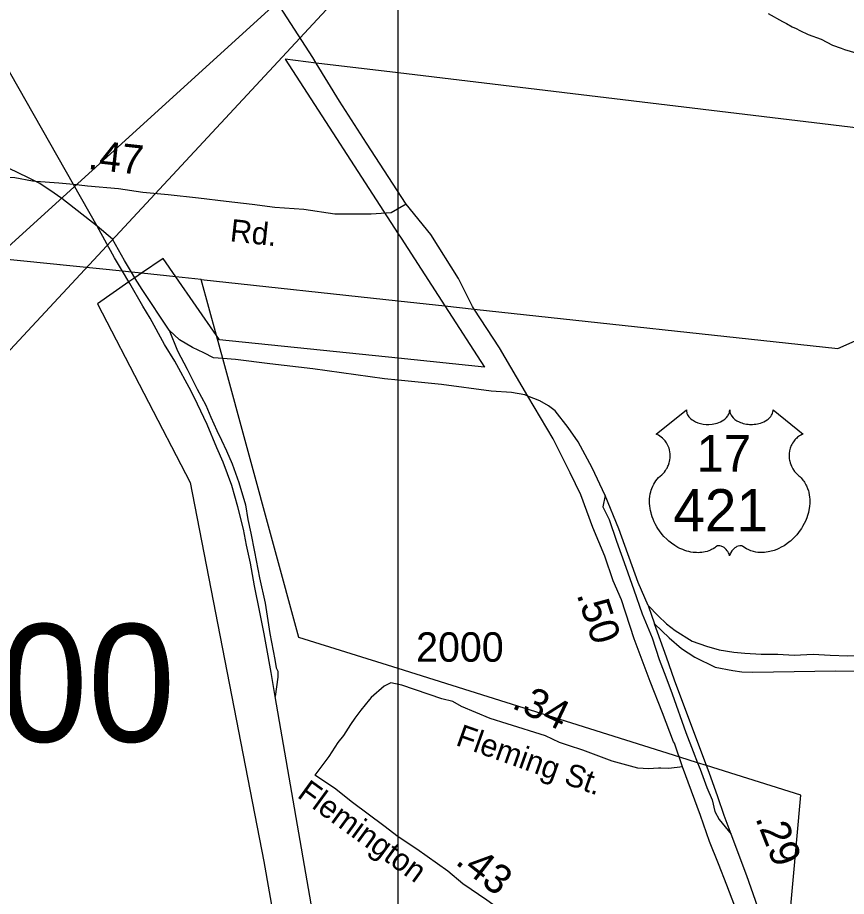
# Model space of a CAD drawing. Extents: x 2290055 to 2389491, y 66597 to 237875.
# Drawn here: x 2311511 to 2315029, y 192551 to 196284 of the extents above; entities that cross this region are included whole.
import ezdxf

# ---------------------------------------------------------------- set-up
doc = ezdxf.new("R2010")
doc.units = 0
for name, color, linetype in [('Exist Boundary Political Urban Extension UEB', 7, 'Continuous'), ('Exist Hydrographic River Shore', 7, 'Continuous'), ('Exist Railroad Mainline', 7, 'Continuous'), ('Exist Railroad Siding', 7, 'Continuous'), ('Exist Road Primary Interstate Structure Standard Bridge Number Label', 7, 'Continuous'), ('Exist Road Primary US Mileage Hundredths English Label', 7, 'Continuous'), ('Exist Road Primary US Shield CELL', 7, 'Continuous'), ('Exist Road Primary US Shield Number Label', 7, 'Continuous'), ('Exist Road Primary US UnDivided 4 Lane Attributed', 7, 'Continuous'), ('Exist Road Secondary Mileage Hundredths English Label', 7, 'Continuous'), ('Exist Road Secondary Type 51 Attributed', 7, 'Continuous'), ('Exist Road Secondary Type 51 Label', 7, 'Continuous'), ('Exist Road Secondary Type 51 Number Label', 7, 'Continuous'), ('Exist Utilities Electrical Transmission Line', 7, 'Continuous'), ('Map Preparation Inset Cut Line', 7, 'Continuous')]:
    doc.layers.add(name, color=color, linetype=linetype)

msp = doc.modelspace()

# ---------------------------------------------------------------- linework, layer by layer
at = {"layer": 'Exist Boundary Political Urban Extension UEB'}
for p, q in [((2313126.6, 196049.2), (2312778.2, 196091.2)), ((2316346.3, 195661.1), (2313126.6, 196049.2)), ((2313126.6, 195366), (2313139.2, 195346.5)), ((2313139.2, 195346.5), (2313324.9, 195059.4)), ((2312037.1, 195198.1), (2312008.5, 195178.4)), ((2312355.6, 194933.9), (2312182.6, 195183.1)), ((2312008.5, 195178.4), (2311983.7, 195161.2))]:
    msp.add_line(p, q, dxfattribs=at)
for points in [[(2312778.2, 196091.2), (2312647.3, 196106.9), (2313126.6, 195366)], [(2312182.6, 195183.1), (2312128.5, 195261.1), (2312037.1, 195198.1)], [(2311983.7, 195161.2), (2311849.8, 195068.9), (2312243.8, 194309.5), (2312556, 192699.6), (2312719.4, 191773.4)], [(2313324.9, 195059.4), (2313492.8, 194799.7), (2313126.6, 194837.3)], [(2313126.6, 194837.3), (2312368.7, 194915.1), (2312355.6, 194933.9)]]:
    msp.add_lwpolyline(points, dxfattribs=at)
at = {"layer": 'Exist Hydrographic River Shore'}
for points in [[(2314697.2, 196302.2), (2314757.5, 196267.1), (2314774.5, 196258.9), (2314798.7, 196245.6), (2314816.7, 196237.8), (2314831, 196228.8), (2314866.7, 196212.4), (2314922.5, 196192.7), (2314970, 196167.6), (2315007.5, 196154.2)], [(2315007.5, 196154.2), (2315021.7, 196148), (2315069, 196134.7)]]:
    msp.add_lwpolyline(points, dxfattribs=at)
at = {"layer": 'Exist Railroad Mainline'}
for p, q in [((2311849, 195398), (2311748.8, 195574.5)), ((2314187.2, 193786.4), (2314214.3, 193708.7))]:
    msp.add_line(p, q, dxfattribs=at)
for points in [[(2311748.8, 195574.5), (2310677.6, 197461), (2310543.5, 197697.2), (2309738.8, 199121.3), (2309709.2, 199173.6), (2309672.1, 199239.2), (2309406.8, 199708.8)], [(2311589, 195587.9), (2311555, 195605.1), (2311475.9, 195643.3), (2311407.5, 195668), (2311345.3, 195687.6), (2311281.1, 195700.6), (2311213.1, 195705.7), (2311103.1, 195716.4), (2310934.9, 195734.1), (2310770.7, 195752), (2310604.8, 195770.8)], [(2311849, 195398), (2311699.4, 195516.2), (2311648.6, 195551.6), (2311602.6, 195580.9), (2311589, 195587.9)], [(2312604.7, 193399.8), (2312587.4, 193501.5), (2312566.2, 193619.3), (2312558.3, 193666.4), (2312540, 193758.9), (2312516.6, 193870.6), (2312499.4, 193966.4), (2312482.4, 194042.3), (2312469.6, 194110.9), (2312446.3, 194205.8), (2312420.7, 194296), (2312384.1, 194395.4), (2312357.1, 194456.7), (2312315.5, 194555.9), (2312274.7, 194641.5), (2312247.9, 194697.2), (2312178.2, 194824.3), (2312135.4, 194895.9), (2312074, 195007), (2312043.3, 195058.6), (2311988.1, 195153.9), (2311983.7, 195161.2), (2311956.6, 195206.4), (2311922.8, 195262.9), (2311849, 195398)], [(2312154.6, 194956), (2312040.3, 195128.6), (2312009.8, 195176.2), (2312008.5, 195178.4), (2311994.1, 195202.5), (2311964.8, 195251.6), (2311913.6, 195343), (2311849, 195398)], [(2313677.8, 194676.1), (2313663.9, 194681.6), (2313607.7, 194690.9), (2313521.6, 194697.7), (2313311.2, 194725), (2313126.6, 194743.9), (2313069.2, 194749.8), (2312764.6, 194792), (2312582.4, 194813.5), (2312436.3, 194831.8), (2312382.4, 194835.6), (2312342.2, 194838.4), (2312301.9, 194859.8), (2312253.5, 194883.3), (2312199.1, 194914.6), (2312154.6, 194956)], [(2314005.2, 194254), (2313949.7, 194371.4), (2313891.1, 194481.5), (2313848.3, 194542.2), (2313792.7, 194613.3), (2313764.4, 194634.9), (2313728.1, 194656.5), (2313677.8, 194676.1)], [(2314187.2, 193786.4), (2314146.1, 193883.8), (2314063, 194112.8), (2314005.2, 194254)], [(2314539.9, 192814.9), (2314510.7, 192894.6), (2314483.7, 192974.1), (2314446.4, 193077.7), (2314435.5, 193106.8), (2314398.7, 193205), (2314299.4, 193469.8), (2314266.1, 193567.5), (2314214.3, 193708.7)], [(2313017.5, 191028.1), (2313006.5, 191089), (2312980.4, 191262.6), (2312939.5, 191486.1), (2312865, 191906.9), (2312805.6, 192242.4), (2312604.7, 193399.8)], [(2315036.9, 191613.7), (2315000.9, 191642.8), (2314998.8, 191645.2), (2314980.6, 191664.6), (2314960.2, 191696.4), (2314937.5, 191744), (2314900, 191855.5), (2314857.5, 191970.3), (2314819.3, 192074.6), (2314796.2, 192135.8), (2314778, 192184), (2314767.3, 192211.6), (2314720, 192333.3), (2314672.5, 192452.7), (2314606.1, 192637.7), (2314539.9, 192814.9)]]:
    msp.add_lwpolyline(points, dxfattribs=at)
at = {"layer": 'Exist Railroad Siding'}
for points in [[(2312154.6, 194956), (2312189.7, 194868.4), (2312230.8, 194791), (2312273.8, 194705.5), (2312310.7, 194638.1), (2312331.3, 194586.3), (2312357.4, 194529.7), (2312376.6, 194488.9), (2312397.4, 194443.3), (2312421.6, 194389), (2312450.6, 194309.4), (2312478.2, 194214.2), (2312489, 194152.4), (2312501.7, 194094.5), (2312516.7, 194014.7), (2312538.2, 193904.9), (2312561.5, 193797.2), (2312581.3, 193667.5), (2312596.2, 193593.7), (2312602.6, 193557.8), (2312609.1, 193521.8), (2312615.2, 193508), (2312615.6, 193482.1), (2312604.7, 193399.8)], [(2314005.2, 194254), (2313995.9, 194206), (2314022.6, 194152.2), (2314053.7, 194060.6), (2314093.1, 193949.2), (2314126.5, 193853.7), (2314161.8, 193752), (2314205.1, 193648.7), (2314234.3, 193557), (2314263.2, 193483.4), (2314290.1, 193411.8), (2314348.3, 193246.5), (2314379.2, 193166.9), (2314397.7, 193118.7), (2314408.3, 193091.2), (2314437.1, 193013.5), (2314460, 192961.8), (2314470.6, 192912), (2314488.9, 192878.3), (2314539.9, 192814.9)], [(2314187.2, 193786.4), (2314229.7, 193742.9), (2314266.3, 193709.4), (2314302.7, 193679.8), (2314375.3, 193634.8), (2314435.6, 193613.6), (2314489.6, 193598.4), (2314551.8, 193589), (2314597.8, 193583.7), (2314667.8, 193580.6), (2314737.8, 193579.6), (2314807.8, 193576.4), (2314887.9, 193579.6), (2314959.8, 193576.4), (2315035.8, 193573.4), (2315103.8, 193574.3), (2315171.7, 193577.2), (2315235.8, 193575.9), (2315307.8, 193571), (2315391.6, 193576.1)], [(2314214.3, 193708.7), (2314277.1, 193649.6), (2314329.7, 193604.2), (2314386, 193567.1), (2314472.5, 193524.1), (2314546.9, 193511), (2314584.9, 193505.5), (2314632.8, 193504.2), (2314982.7, 193508.7), (2315074.6, 193507.9), (2315130.6, 193508.5), (2315216.7, 193505.8), (2315292.7, 193508.8), (2315402.5, 193508.1)]]:
    msp.add_lwpolyline(points, dxfattribs=at)
at = {"layer": 'Exist Road Primary Interstate Structure Standard Bridge Number Label'}
msp.add_lwpolyline([(2312310.1, 198469.7), (2313026.1, 196540.1), (2309615.3, 192866.9)], dxfattribs=at)
at = {"layer": 'Exist Road Primary US Shield CELL'}
msp.add_lwpolyline([(2314349.9, 194617.3), (2314350.2, 194611.9), (2314351.5, 194605.6), (2314352.5, 194602.4), (2314355.4, 194596.1), (2314360.3, 194588.8), (2314367.1, 194581.5), (2314374.8, 194575.2), (2314379.9, 194571.9), (2314388.7, 194567.2), (2314398.6, 194563), (2314409.7, 194559.8), (2314421.1, 194557.5), (2314433.4, 194556.2), (2314445.7, 194555.9), (2314458.9, 194556.9), (2314473.5, 194559.7), (2314480.2, 194561.5), (2314487.7, 194564.1), (2314494.7, 194567), (2314502.4, 194571.1), (2314508.5, 194575), (2314513.4, 194578.5), (2314520.2, 194585), (2314525.6, 194591.8), (2314527.9, 194595.6), (2314529.9, 194599.2), (2314532.6, 194607), (2314533.3, 194610.4), (2314533.9, 194617.5), (2314534.3, 194611.6), (2314534.9, 194607.8), (2314535.9, 194604.2), (2314537.4, 194600.3), (2314540.2, 194594.8), (2314543.2, 194590.3), (2314549, 194583.5), (2314552.5, 194580.2), (2314555.8, 194577.5), (2314564.5, 194571.5), (2314574.7, 194566.3), (2314579.7, 194564.1), (2314584.9, 194562.3), (2314591.4, 194560.3), (2314598.2, 194558.7), (2314604.9, 194557.6), (2314611.7, 194556.6), (2314618.7, 194556.1), (2314624.4, 194555.9), (2314631.4, 194556), (2314637.8, 194556.4), (2314644.5, 194557.2), (2314651.7, 194558.4), (2314657.6, 194559.7), (2314665.3, 194561.7), (2314672.3, 194564.2), (2314678.5, 194566.9), (2314686.5, 194571.1), (2314692.9, 194575.1), (2314697.6, 194578.9), (2314703.2, 194584.1), (2314708.6, 194590.2), (2314711.7, 194594.7), (2314713.9, 194599.3), (2314715.9, 194604.2), (2314717.2, 194609.4), (2314717.8, 194613.8), (2314717.9, 194617.7), (2314846.5, 194515.2), (2314843.5, 194514.1), (2314836.5, 194510.6), (2314830.9, 194507.4), (2314822.1, 194501.1), (2314818.3, 194497.7), (2314814.5, 194494.2), (2314811, 194490.4), (2314807.9, 194486.8), (2314804.2, 194481.6), (2314800.9, 194476.5), (2314797.6, 194470.8), (2314795.2, 194465.8), (2314791.3, 194455.5), (2314789.4, 194448.9), (2314788.1, 194443.4), (2314786.6, 194431.9), (2314786.2, 194426.5), (2314786.2, 194421.1), (2314786.6, 194415.4), (2314787.1, 194409.9), (2314788.1, 194404.2), (2314789, 194399.2), (2314790.6, 194393), (2314792.9, 194385.9), (2314795.7, 194379), (2314801.5, 194367.8), (2314809.1, 194356.4), (2314814.5, 194350), (2314819.8, 194344.5), (2314827.8, 194337.9), (2314832, 194334.1), (2314837, 194329.1), (2314845, 194319.8), (2314848.3, 194315.4), (2314851.6, 194310.4), (2314854.6, 194305.3), (2314857.7, 194299.9), (2314860.1, 194295.1), (2314864.6, 194284.1), (2314867.9, 194273.3), (2314869.4, 194267.7), (2314871.8, 194255.1), (2314872.8, 194248.9), (2314873.7, 194236.6), (2314873.8, 194221.7), (2314872.6, 194207.5), (2314870, 194191), (2314867.8, 194181.2), (2314864.4, 194169.7), (2314861.1, 194159.7), (2314855.2, 194145.1), (2314850, 194134.4), (2314843.3, 194122), (2314838.7, 194114.5), (2314833.3, 194106.4), (2314826.5, 194097.1), (2314818.6, 194087.2), (2314809.1, 194076.8), (2314801.4, 194069.2), (2314791.4, 194060.2), (2314785.3, 194055.2), (2314776.7, 194048.6), (2314764.8, 194040.7), (2314753.1, 194034), (2314743.2, 194028.9), (2314734.4, 194025.1), (2314723, 194020.8), (2314704, 194015.5), (2314697.1, 194014.1), (2314688.9, 194012.9), (2314681.2, 194012.1), (2314673.8, 194011.6), (2314663.8, 194011.6), (2314653.8, 194012.4), (2314644.4, 194013.8), (2314634.6, 194015.8), (2314624.3, 194018.9), (2314615, 194022.5), (2314605.6, 194027.1), (2314589.7, 194037.2), (2314585.1, 194039.6), (2314582.5, 194040.3), (2314576.4, 194040.6), (2314570.6, 194039.4), (2314564.7, 194037), (2314561.1, 194035.1), (2314556.4, 194032), (2314552.7, 194029.1), (2314548.3, 194024.9), (2314545.3, 194021.4), (2314543, 194018.7), (2314538.5, 194011.6), (2314536.9, 194008.3), (2314535.2, 194004), (2314533.7, 193997.6), (2314531.7, 194005.6), (2314529.4, 194011), (2314526.6, 194015.5), (2314523.8, 194019.5), (2314519.3, 194024.7), (2314515.3, 194028.6), (2314510.4, 194032.5), (2314505.2, 194035.7), (2314501.1, 194037.8), (2314497.3, 194039.2), (2314492.7, 194040.4), (2314488.9, 194040.7), (2314485.8, 194040.6), (2314481.5, 194039.6), (2314475.7, 194035.4), (2314470.2, 194031.6), (2314464.2, 194027.9), (2314457, 194024.1), (2314451.8, 194021.7), (2314445.6, 194019.2), (2314438.3, 194016.8), (2314430.4, 194014.8), (2314422.2, 194013.2), (2314415.1, 194012), (2314407.4, 194011.3), (2314400.5, 194011.1), (2314393.3, 194011.2), (2314386.5, 194011.7), (2314378.7, 194012.4), (2314369, 194013.8), (2314360.9, 194015.7), (2314352.4, 194017.9), (2314343.7, 194020.7), (2314334.4, 194024.3), (2314322.7, 194029.3), (2314314.5, 194033.5), (2314301.7, 194040.9), (2314286.7, 194051.3), (2314275.3, 194060.5), (2314267, 194068), (2314254.8, 194080.5), (2314247.6, 194088.6), (2314236.3, 194103.2), (2314229.1, 194113.8), (2314224.4, 194121.5), (2314217.6, 194134), (2314213.8, 194141.8), (2314209, 194153.2), (2314205.1, 194163.6), (2314202, 194173.5), (2314200.2, 194179.8), (2314197.8, 194190.8), (2314196.3, 194198.6), (2314194.9, 194209.4), (2314194.1, 194220.7), (2314193.9, 194231.1), (2314194.2, 194239.8), (2314195.2, 194249.9), (2314196.9, 194260.6), (2314199, 194269.8), (2314200.8, 194276.4), (2314203.5, 194284.4), (2314207.2, 194293.3), (2314211.4, 194301.8), (2314215.5, 194308.9), (2314220.6, 194316.5), (2314225.6, 194323), (2314232.1, 194330.1), (2314239, 194336.6), (2314245.2, 194341.7), (2314252.7, 194349), (2314256.6, 194353.4), (2314261.2, 194359.6), (2314265, 194365.3), (2314267.9, 194370.4), (2314271.8, 194377.9), (2314274.2, 194383.5), (2314277.1, 194392.2), (2314278.6, 194398.3), (2314280.1, 194406.1), (2314281.1, 194413.5), (2314281.5, 194422.7), (2314281.3, 194430.3), (2314280.3, 194439.1), (2314278.6, 194447.7), (2314276.6, 194455.1), (2314273.4, 194463.6), (2314270.5, 194469.8), (2314265.6, 194478.3), (2314260.1, 194486.1), (2314254.4, 194492.5), (2314248.7, 194498.2), (2314243.3, 194502.4), (2314238.1, 194506.2), (2314231.5, 194510.1), (2314225.2, 194513.2), (2314221.3, 194514.8)], close=True, dxfattribs=at)
at = {"layer": 'Exist Road Primary US UnDivided 4 Lane Attributed'}
for points in [[(2313160.5, 195491.2), (2312992.6, 195751.1), (2312877.6, 195928.6), (2312778.2, 196091.2), (2312764.2, 196114.1), (2312640.5, 196307.3), (2312474, 196568.8), (2312339.9, 196771.5), (2312195.1, 196993.9), (2312041.1, 197243.8), (2311992.5, 197318.7)], [(2313677.8, 194676.1), (2313557.4, 194881.2), (2313449.5, 195045.8), (2313442.3, 195056.7), (2313383, 195176.2), (2313265, 195363), (2313160.5, 195491.2)], [(2314334.1, 193100.8), (2314300.2, 193202.1), (2314296, 193208), (2314249.1, 193330.2), (2314195.8, 193464.1), (2314128.6, 193645.5), (2314074, 193811.4), (2314038.8, 193892), (2314004.6, 193996.7), (2313953.7, 194118.7), (2313902.2, 194256.7), (2313856.5, 194350.9), (2313784.8, 194494.1), (2313677.8, 194676.1)], [(2314824.8, 191695), (2314814.5, 191738.1), (2314786.9, 191827), (2314761.3, 191918), (2314745.3, 191966.2), (2314731.8, 192006.9), (2314702.3, 192093.7), (2314686.9, 192135.8), (2314661.9, 192204.2), (2314618.7, 192334.5), (2314580.3, 192447), (2314544.6, 192539.6), (2314522.2, 192598.8), (2314486.6, 192689.4), (2314448.8, 192783.9), (2314410.4, 192894.4), (2314334.1, 193100.8)]]:
    msp.add_lwpolyline(points, dxfattribs=at)
at = {"layer": 'Exist Road Secondary Type 51 Attributed'}
for points in [[(2311589, 195587.9), (2311574.5, 195588.8), (2311499.9, 195603.9), (2311337.4, 195613.4), (2311230.8, 195629.2), (2311148.4, 195638), (2311048.1, 195644), (2310915.5, 195658.7), (2310739.4, 195691.1), (2310690, 195691.1)], [(2311748.8, 195574.5), (2311686.8, 195581.3), (2311589, 195587.9)], [(2313160.5, 195491.2), (2313097.6, 195455.3), (2313011.8, 195448.8), (2312858.5, 195449.7), (2312725.7, 195468.4), (2312603.3, 195477.6), (2312506.8, 195489.8), (2312396.2, 195503.4), (2312279.6, 195516.8), (2312151, 195531.7), (2312042.6, 195541.4), (2311939.9, 195557.3), (2311807.4, 195568.1), (2311748.8, 195574.5)], [(2314334.1, 193100.8), (2314276.3, 193093.6), (2314241.3, 193095), (2314231.5, 193095), (2314189.6, 193092.2), (2314143.4, 193095), (2314035.7, 193125.8), (2313910.2, 193172.5), (2313849.4, 193191.6), (2313811.7, 193205.1), (2313752.4, 193232.4), (2313589, 193284.1), (2313516.9, 193306.7), (2313396.2, 193358.2), (2313358.5, 193379.2), (2313312.3, 193390.4), (2313141.6, 193447.8), (2313095.4, 193457.6), (2313067.4, 193443.6), (2313011.9, 193395.8), (2313005.1, 193387.6), (2312968.1, 193341.4), (2312942.3, 193308.1), (2312924.2, 193281.5), (2312894.9, 193235.1), (2312870.4, 193205.1), (2312832.3, 193145.2), (2312772.3, 193066.5)], [(2314615.2, 191716.2), (2314573.6, 191756.5), (2314487.6, 191826.4), (2314433.2, 191866.2), (2314324.4, 191948.6), (2314244.9, 192000.1), (2314146.6, 192078.4), (2314050.3, 192145.4), (2314004.3, 192174.7), (2313941.6, 192216.5), (2313899.7, 192245.8), (2313726.9, 192371.2), (2313590.9, 192471.8), (2313502.4, 192534.3), (2313401.5, 192604.3), (2313337, 192657.8), (2313205.9, 192751.3), (2313126.6, 192804.1), (2313065.6, 192851.1), (2312932.5, 192950.3), (2312855.8, 193010.3), (2312772.3, 193066.5)]]:
    msp.add_lwpolyline(points, dxfattribs=at)
at = {"layer": 'Exist Road Secondary Type 51 Number Label'}
msp.add_lwpolyline([(2312304.6, 197327.2), (2312916.8, 196627.6), (2308543.9, 192648.2)], dxfattribs=at)
at = {"layer": 'Exist Utilities Electrical Transmission Line'}
for p, q in [((2311956.6, 195206.4), (2308001.8, 195614.8)), ((2311994.1, 195202.5), (2311956.6, 195206.4)), ((2312037.1, 195198.1), (2311994.1, 195202.5)), ((2312182.6, 195183.1), (2312037.1, 195198.1)), ((2312290.7, 195171.9), (2312182.6, 195183.1)), ((2312355.6, 194933.9), (2312290.7, 195171.9)), ((2313324.9, 195059.4), (2313449.5, 195045.8)), ((2312382.4, 194835.6), (2312355.6, 194933.9)), ((2314397.7, 193118.7), (2314321.7, 193142.6)), ((2314435.5, 193106.8), (2314397.7, 193118.7))]:
    msp.add_line(p, q, dxfattribs=at)
for points in [[(2313449.5, 195045.8), (2314992.5, 194877.9), (2316487, 195540.9)], [(2312290.7, 195171.9), (2313126.6, 195080.9), (2313324.9, 195059.4)], [(2314321.7, 193142.6), (2313126.6, 193518.7), (2312705.2, 193651.3), (2312382.4, 194835.6)], [(2314767.3, 192211.6), (2314836.2, 192980.7), (2314435.5, 193106.8)]]:
    msp.add_lwpolyline(points, dxfattribs=at)
at = {"layer": 'Map Preparation Inset Cut Line'}
msp.add_lwpolyline([(2380407.7, 211640.5), (2380407.7, 192135.8), (2313126.6, 192135.8), (2313126.6, 211640.5), (2321069.7, 211640.5), (2345338.5, 211640.5)], close=True, dxfattribs=at)

# ---------------------------------------------------------------- texts
at = {"layer": 'Exist Road Primary US Mileage Hundredths English Label'}
for s, rotation, p in [('.50', 288.2174, (2313883.2, 193833.8)), ('.29', 291.4498, (2314641.6, 192883.7))]:
    msp.add_text(s, height=125, rotation=rotation, dxfattribs=at).set_placement(p)
at = {"layer": 'Exist Road Primary US Shield Number Label'}
for s, height, p in [('17', 155, (2314393.7, 194355.9)), ('421', 180, (2314294.7, 194101.1))]:
    msp.add_text(s, height=height, dxfattribs=at).set_placement(p)
at = {"layer": 'Exist Road Secondary Mileage Hundredths English Label'}
for s, rotation, p in [('.47', 353.6728, (2311806.5, 195641.3)), ('.34', 334.6472, (2313604.3, 193353.3)), ('.43', 321.9651, (2313364.7, 192692))]:
    msp.add_text(s, height=125, rotation=rotation, dxfattribs=at).set_placement(p)
at = {"layer": 'Exist Road Secondary Type 51 Label'}
for s, rotation, p in [('Rd.', 353.6728, (2312409.9, 195334.6)), ('Fleming St.', 340.4101, (2313366.7, 193194.6)), ('Flemington', 323.9377, (2312693.6, 192975))]:
    msp.add_text(s, height=95, rotation=rotation, dxfattribs=at).set_placement(p)
at = {"layer": 'Exist Road Secondary Type 51 Number Label'}
for height, p in [(500, (2310693.6, 193207.8)), (125, (2313202.8, 193547.9))]:
    msp.add_text('2000', height=height, dxfattribs=at).set_placement(p)

doc.saveas('drawing.dxf')
